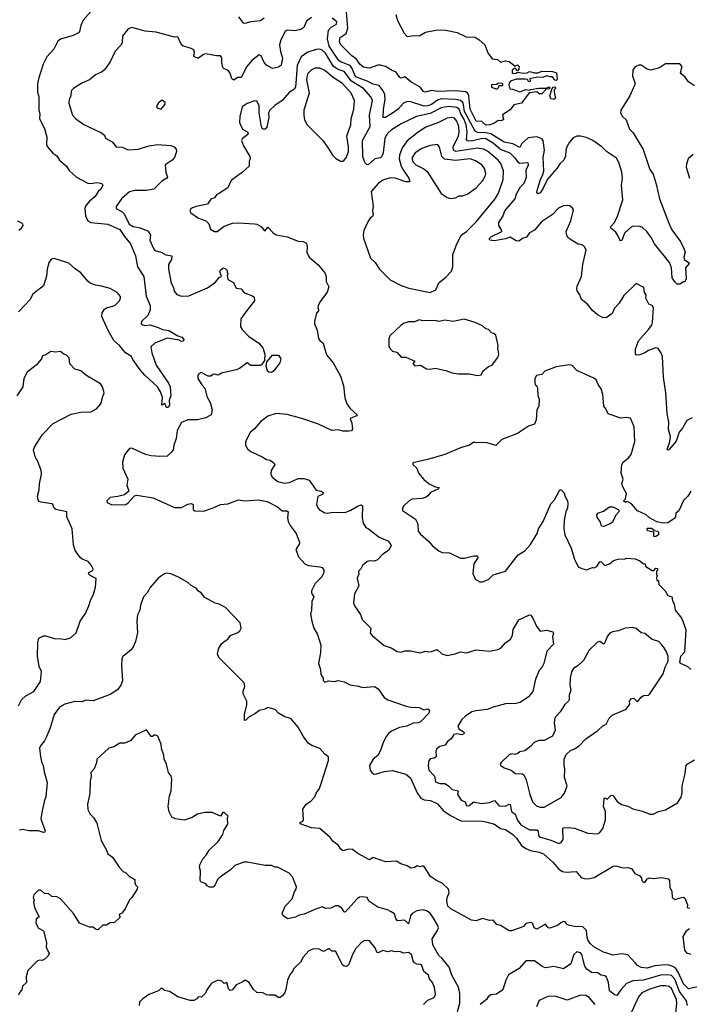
# Model space of a CAD drawing. Extents: x 2056909 to 2160450, y 827444 to 1016825.
# Tile 486 of 501: x 2119429 to 2124952, y 997915 to 1006032. Entities that reach past the tile are written whole.
import ezdxf

# ---------------------------------------------------------------- set-up
doc = ezdxf.new("R2010")
doc.units = 0

msp = doc.modelspace()

# ---------------------------------------------------------------- linework, layer by layer
at = {"layer": '0CON10XD'}
for points in [[(2120015, 1006100), (2119951.7, 1006028.3), (2119934, 1005985), (2119923.8, 1005935), (2119915, 1005924), (2119869.8, 1005900.2), (2119765, 1005870), (2119744.4, 1005855), (2119712, 1005788), (2119654.3, 1005725), (2119622.9, 1005665), (2119584.2, 1005545), (2119577.3, 1005502.7), (2119577.5, 1005435), (2119588.6, 1005395), (2119588, 1005285), (2119595.8, 1005255), (2119592, 1005215), (2119632.9, 1005135), (2119645.8, 1005095), (2119653.9, 1005063.9), (2119649.2, 1005005), (2119655.8, 1004985.8), (2119702.3, 1004932.3), (2119735, 1004910), (2119757.5, 1004875), (2119815, 1004823.3), (2119837.9, 1004787.9), (2119898, 1004735), (2119945, 1004708), (2119992.5, 1004685), (2120015, 1004680.8), (2120065, 1004689.2), (2120095.6, 1004685.6), (2120109.4, 1004679.4), (2120116.1, 1004666.1), (2120100, 1004635), (2120078, 1004615), (2120051.1, 1004575), (2120004, 1004536), (2119971.9, 1004495), (2119966.7, 1004475), (2119971.4, 1004415), (2119992.5, 1004375), (2120015, 1004361.4), (2120156.7, 1004345), (2120255, 1004303.2), (2120293.8, 1004243.8), (2120342.2, 1004185), (2120385.6, 1004085), (2120400, 1003995), (2120454.5, 1003914.5), (2120473, 1003753), (2120505.8, 1003675), (2120505, 1003640), (2120487, 1003593), (2120433.3, 1003545), (2120431.2, 1003525), (2120446.2, 1003516.2), (2120465, 1003512), (2120505, 1003515.7), (2120572.5, 1003495), (2120607.1, 1003477.1), (2120660.5, 1003470.5), (2120735, 1003426.7), (2120766, 1003415), (2120781.9, 1003395), (2120777.2, 1003382.8), (2120765, 1003379.4), (2120745, 1003390.8), (2120645, 1003407.1), (2120544, 1003366), (2120510.8, 1003335), (2120518.1, 1003285), (2120554.5, 1003185), (2120656.9, 1003035), (2120669.2, 1003005), (2120675, 1002930), (2120662.5, 1002895), (2120665.5, 1002855), (2120655, 1002834), (2120641.2, 1002835), (2120627, 1002867), (2120602.5, 1002855), (2120607.6, 1002917.6), (2120590.9, 1002965), (2120565.4, 1003005.4), (2120461.5, 1003101.5), (2120424.4, 1003145), (2120361.7, 1003231.7), (2120352.5, 1003255), (2120303.3, 1003285), (2120253.3, 1003345), (2120205, 1003386.2), (2120160.5, 1003465), (2120107.9, 1003585), (2120110, 1003615), (2120128.8, 1003645), (2120145, 1003655.8), (2120214.1, 1003675.9), (2120252.3, 1003715), (2120261.2, 1003735), (2120260.2, 1003750.2), (2120233.6, 1003783.6), (2120176.6, 1003816.6), (2120105, 1003836.4), (2120055, 1003842.1), (2120010.4, 1003860.4), (2119993.5, 1003873.5), (2119935, 1003946.4), (2119887, 1003977), (2119835, 1004024.5), (2119715, 1004062.9), (2119692.4, 1004057.6), (2119672.9, 1004035), (2119655.7, 1003975), (2119651.2, 1003918.8), (2119625, 1003837.5), (2119575, 1003800)], [(2122530.6, 1006075), (2122545.6, 1006025.6), (2122600.7, 1005920.7), (2122625, 1005894.4), (2122682, 1005902), (2122725, 1005900), (2122775, 1005928.8), (2122875, 1005949.2), (2122944.4, 1005945.6), (2123038, 1005925), (2123111.2, 1005891.2), (2123185, 1005887.8), (2123220, 1005865), (2123266.2, 1005825), (2123289.3, 1005759.3), (2123325, 1005710), (2123370, 1005705), (2123395, 1005682.5), (2123435, 1005693.3), (2123465, 1005687.5), (2123515, 1005650), (2123535, 1005660), (2123550, 1005645), (2123547, 1005623), (2123535, 1005610), (2123518.3, 1005628.3), (2123505, 1005630), (2123490, 1005615), (2123490, 1005595), (2123498.3, 1005588.3), (2123525, 1005592), (2123535, 1005600), (2123585, 1005591.1), (2123615, 1005594.3), (2123635, 1005603.8), (2123675, 1005592.9), (2123705, 1005594), (2123735, 1005608.9), (2123825, 1005605.6), (2123857.5, 1005595), (2123861.2, 1005538.8), (2123855, 1005531.2), (2123844.2, 1005534.2), (2123825, 1005562), (2123805, 1005560), (2123775, 1005568.2), (2123743.4, 1005556.6), (2123705, 1005559.2), (2123643, 1005547), (2123637.5, 1005545), (2123640, 1005525), (2123635, 1005520), (2123625, 1005522.5), (2123618, 1005538), (2123602.2, 1005542.2), (2123525, 1005541.1), (2123477.5, 1005525), (2123468.8, 1005515), (2123462.5, 1005495), (2123471.7, 1005461.7), (2123495, 1005460), (2123555, 1005437.5), (2123605, 1005457.5), (2123635, 1005450), (2123645, 1005457.5), (2123707, 1005467), (2123771.7, 1005468.3), (2123795, 1005477.5), (2123800, 1005475), (2123798.3, 1005461.7), (2123771.7, 1005458.3), (2123735, 1005420), (2123715, 1005420), (2123695, 1005437.5), (2123631.7, 1005428.3), (2123567.5, 1005345), (2123505, 1005330), (2123475, 1005287.5), (2123411.7, 1005248.3), (2123420, 1005205), (2123395, 1005197.5), (2123375, 1005200), (2123345, 1005178.8), (2123307.5, 1005165), (2123275, 1005162.9), (2123241.7, 1005191.7), (2123194.5, 1005195), (2123144.7, 1005295), (2123133.8, 1005403.8), (2123124.4, 1005424.4), (2123108.1, 1005438.1), (2123025, 1005444.3), (2122875, 1005440.2), (2122825, 1005447.3), (2122773.1, 1005433.1), (2122760.5, 1005440.5), (2122733.5, 1005475), (2122655, 1005520.2), (2122605, 1005560.4), (2122575, 1005550.8), (2122565, 1005554), (2122535, 1005598.8), (2122495, 1005616), (2122447.2, 1005647.2), (2122405, 1005657.8), (2122383.2, 1005656.8), (2122315, 1005633.1), (2122265, 1005641.1), (2122235.5, 1005665), (2122206.4, 1005706.4), (2122167.8, 1005735), (2122075, 1005827.5), (2122066.5, 1005855), (2122071.9, 1005885), (2122121.7, 1005918.3), (2122137, 1005963), (2122124.7, 1006095)], [(2121835, 1006049.4), (2121795, 1006019.5), (2121772.1, 1005967.9), (2121749.1, 1005950.9), (2121701.3, 1005938.7), (2121635, 1005945.8), (2121618.8, 1005935), (2121584.2, 1005865.8), (2121571.2, 1005825), (2121579.9, 1005769.9), (2121597.3, 1005715), (2121585, 1005657.5), (2121565, 1005641.2), (2121515, 1005630), (2121465, 1005656), (2121445, 1005680), (2121420.8, 1005735), (2121405, 1005742.5), (2121345, 1005695.6), (2121301.4, 1005645), (2121255, 1005556), (2121225, 1005555.7), (2121195, 1005533.1), (2121178.6, 1005545), (2121165, 1005590), (2121146.8, 1005616.8), (2121115, 1005626), (2121105, 1005638.8), (2121095.5, 1005675), (2121097.6, 1005717.6), (2121085, 1005733.8), (2121052.7, 1005732.7), (2120965, 1005750), (2120945, 1005746), (2120905, 1005715.6), (2120895, 1005715.6), (2120870, 1005725), (2120864.4, 1005735)], [(2121444.4, 1006045), (2121415, 1006021.4), (2121335, 1006013.3), (2121285, 1006001.2), (2121275, 1006003.3), (2121236.2, 1006055)], [(2124995, 1005485.6), (2124945, 1005519.5), (2124918.6, 1005558.6), (2124885.7, 1005585), (2124880.6, 1005595), (2124892, 1005645), (2124875, 1005668.8), (2124755, 1005666.9), (2124705, 1005635.7), (2124635, 1005615.6), (2124605, 1005622.9), (2124555, 1005657.3), (2124535, 1005658.2), (2124505.4, 1005644.6), (2124486.5, 1005615), (2124483.5, 1005565), (2124503.3, 1005515), (2124502.4, 1005497.6), (2124461.9, 1005405), (2124386, 1005285), (2124384.2, 1005265), (2124401.4, 1005235), (2124430.6, 1005205), (2124459.8, 1005129.8), (2124489.8, 1005099.8), (2124570.9, 1004960.9), (2124627.5, 1004797.5), (2124655, 1004757.5), (2124678.1, 1004675), (2124707.1, 1004555), (2124782.2, 1004355), (2124809.1, 1004299.1), (2124876.3, 1004206.3), (2124903.3, 1004155), (2124916.7, 1004115), (2124908, 1004075), (2124910, 1004055), (2124952.5, 1004025), (2124921.2, 1003985), (2124925.7, 1003894.3), (2124915, 1003870), (2124905, 1003870), (2124875, 1003852.5), (2124853, 1003853), (2124835, 1003867.5), (2124811.2, 1003905), (2124805.8, 1003985), (2124789.4, 1004029.4), (2124663.5, 1004185), (2124636.7, 1004236.7), (2124600.8, 1004285), (2124565, 1004317.9), (2124545, 1004326), (2124495, 1004331.1), (2124476.3, 1004323.7), (2124418.1, 1004271.9), (2124395, 1004211.2), (2124385, 1004210), (2124377.7, 1004217.7), (2124361.9, 1004251.9), (2124345, 1004280), (2124304.5, 1004314.5), (2124301.2, 1004325), (2124331.5, 1004358.5), (2124356.9, 1004405), (2124403.9, 1004546.1), (2124393.9, 1004665), (2124400.8, 1004725), (2124394.2, 1004775), (2124371.2, 1004855), (2124351, 1004891), (2124268.7, 1004945), (2124230.6, 1004985), (2124155, 1005037.1), (2124105, 1005060), (2124055, 1005072.5), (2124025, 1005071.1), (2123995, 1005056.9), (2123965, 1005023.6), (2123943.2, 1004985), (2123934.7, 1004955.3), (2123932.2, 1004907.8), (2123916.1, 1004873.9), (2123885, 1004844.5), (2123858.5, 1004805), (2123782.2, 1004717.8), (2123746.7, 1004643.2), (2123721.5, 1004605), (2123705.9, 1004595.9), (2123695.6, 1004605), (2123696.2, 1004623.8), (2123723.8, 1004715), (2123745.2, 1004754.8), (2123752.9, 1004785), (2123746.8, 1004895), (2123758.2, 1004955), (2123746.1, 1005035), (2123735, 1005050.5), (2123695, 1005066.7), (2123622, 1005058), (2123569.6, 1005010.4), (2123555, 1004978), (2123497.8, 1005007.8), (2123425, 1005023.4), (2123315, 1005089.9), (2123275, 1005098.8), (2123205, 1005102), (2123185, 1005111.9), (2123098.2, 1005275), (2123086.5, 1005346.5), (2123065.6, 1005365.6), (2123025, 1005375.2), (2122905, 1005379.6), (2122875, 1005367.4), (2122827, 1005333), (2122795, 1005320.9), (2122765, 1005318.5), (2122655, 1005354.6), (2122625, 1005357.9), (2122595, 1005344.5), (2122552, 1005295), (2122505, 1005261.1), (2122445, 1005224.5), (2122426.7, 1005225), (2122430.2, 1005295), (2122444, 1005375), (2122439.6, 1005415), (2122427.5, 1005445), (2122395, 1005489.2), (2122345, 1005500.3), (2122296.1, 1005526.1), (2122208.2, 1005558.2), (2122192.8, 1005575), (2122170.9, 1005630.9), (2122155, 1005653.9), (2122075.7, 1005685.7), (2122059.1, 1005699.1), (2121982.7, 1005815), (2121967.7, 1005875), (2121975.9, 1005945), (2121998.8, 1005971.2), (2122041.1, 1005995), (2122046.2, 1006015), (2122005.6, 1006045.6)], [(2120864.4, 1005735), (2120871.5, 1005765), (2120865, 1005782.5), (2120845, 1005794.4), (2120775.7, 1005815.7), (2120758.8, 1005835), (2120735, 1005890), (2120705, 1005887.5), (2120555, 1005930), (2120465, 1005936.2), (2120355, 1005966.7), (2120325, 1005957.5), (2120276.7, 1005895), (2120273.8, 1005845), (2120266, 1005825), (2120216.4, 1005773.6), (2120174.5, 1005685), (2120130.2, 1005619.8), (2120105, 1005600), (2120055, 1005577.5), (2120005, 1005536.2), (2119942.3, 1005507.7), (2119874.3, 1005465.7), (2119853.8, 1005445), (2119851.2, 1005405), (2119838, 1005375), (2119836, 1005345), (2119866, 1005245), (2119893.8, 1005215), (2119958.8, 1005168.8), (2120097.5, 1005102.5), (2120129.2, 1005079.2), (2120137.5, 1005055), (2120191.2, 1005025), (2120224.3, 1004984.3), (2120275, 1004980.6), (2120325, 1004959.4), (2120406.3, 1004963.7), (2120497, 1004993), (2120565, 1005002.3), (2120675, 1004994.4), (2120703.8, 1004985), (2120719.2, 1004965), (2120722, 1004945), (2120706, 1004895), (2120686.2, 1004873.8), (2120628, 1004835), (2120634.1, 1004774.1), (2120648, 1004735), (2120643.8, 1004725), (2120600.6, 1004699.4), (2120535, 1004635.6), (2120475, 1004623.1), (2120377.1, 1004622.9), (2120335, 1004612.5), (2120268.6, 1004555), (2120225, 1004492.5), (2120224, 1004475), (2120275, 1004446.9), (2120290.3, 1004430.3), (2120333.1, 1004345), (2120365, 1004328.1), (2120423.3, 1004315), (2120489.1, 1004289.1), (2120507.3, 1004255), (2120501.5, 1004215), (2120532.1, 1004145), (2120545, 1004129.4), (2120595, 1004115.6), (2120634.7, 1004094.7), (2120684.3, 1004084.3), (2120681.1, 1004055), (2120657.5, 1004015), (2120655.6, 1003975), (2120679.5, 1003859.5), (2120698, 1003825), (2120703.8, 1003795), (2120725.9, 1003765.9), (2120765, 1003751.4), (2120825, 1003755.8), (2120979.4, 1003820.6), (2121045, 1003868.1), (2121075, 1003906.2), (2121092.5, 1003915), (2121080, 1003955), (2121085, 1003967.5), (2121106.4, 1003986.4), (2121125, 1003980), (2121140, 1003965), (2121140, 1003945), (2121150, 1003935), (2121140, 1003925), (2121145, 1003890), (2121192.5, 1003865), (2121215, 1003820), (2121255, 1003812.5), (2121280.8, 1003780.8), (2121345, 1003757.5), (2121362, 1003745), (2121366.2, 1003715), (2121295.7, 1003624.3), (2121254, 1003565), (2121251.2, 1003501.2), (2121265, 1003476.7), (2121320.5, 1003420.5), (2121398.8, 1003368.8), (2121435.6, 1003325.6), (2121450, 1003275), (2121448.5, 1003221.5), (2121425, 1003187.1), (2121415, 1003182.5), (2121335, 1003180), (2121305, 1003203.3), (2121243.6, 1003156.4), (2121215.8, 1003144.2), (2121093, 1003117), (2121065, 1003102.5), (2121035, 1003110), (2121022, 1003108), (2121005, 1003093.3), (2120985, 1003092.5), (2120925, 1003122.5), (2120907, 1003113), (2120898.3, 1003101.7), (2120897.5, 1003075), (2120930.7, 1003020.7), (2120957.5, 1002995), (2120973.8, 1002925), (2121001.2, 1002875), (2121016, 1002815), (2121008.8, 1002775), (2120965, 1002750), (2120895, 1002734.4), (2120815, 1002733.3), (2120765, 1002712.5), (2120728, 1002645), (2120721.2, 1002578.8), (2120700.6, 1002525), (2120694.4, 1002485), (2120680, 1002465), (2120645.7, 1002434.3), (2120585, 1002430), (2120515, 1002435.8), (2120467, 1002447), (2120355, 1002498.8), (2120335, 1002496), (2120294, 1002445), (2120276.2, 1002385), (2120280, 1002335), (2120320, 1002245), (2120312.5, 1002195), (2120330, 1002145), (2120292.5, 1002115), (2120239.7, 1002100.3), (2120175, 1002092.3), (2120148.6, 1002065), (2120151.7, 1002051.7), (2120184.1, 1002035.9), (2120285, 1002032), (2120305, 1002036.2), (2120325, 1002050), (2120375, 1002107.5), (2120395, 1002113.3), (2120530.5, 1002090.5), (2120705, 1002010.8), (2120765, 1002011.2), (2120815, 1002036.8), (2120843.8, 1002043.8), (2120860.6, 1002035), (2120860, 1001995), (2120875, 1001984.2), (2120945, 1001981.1), (2121025, 1002008.1), (2121085, 1002035.5), (2121145, 1002040), (2121235, 1002074.5), (2121285, 1002066.4), (2121395, 1002072.5), (2121471.1, 1002061.1), (2121556.2, 1002016.2), (2121595, 1001984.4), (2121632.5, 1001982.5), (2121642.9, 1001975), (2121637.1, 1001925), (2121643.1, 1001895), (2121661.1, 1001861.1), (2121710.8, 1001795), (2121736.2, 1001725), (2121738, 1001715), (2121707.8, 1001665), (2121728.6, 1001605), (2121785, 1001543.1), (2121815, 1001533.3), (2121905, 1001522.9), (2121923.3, 1001515), (2121938.8, 1001495), (2121937.5, 1001475), (2121920.9, 1001439.1), (2121867.3, 1001385), (2121835.6, 1001325), (2121836.7, 1001305), (2121855.6, 1001275), (2121838.1, 1001235), (2121837.3, 1001162.7), (2121828.8, 1001135), (2121840, 1001075), (2121855.8, 1001015), (2121886.9, 1000965), (2121914, 1000875), (2121910.8, 1000815), (2121894.3, 1000725), (2121910, 1000675), (2121913.3, 1000635), (2121932.5, 1000605), (2121932.5, 1000585), (2121945, 1000570), (2121975, 1000582.5), (2122025, 1000577.5), (2122055, 1000583.3), (2122105, 1000573.3), (2122155, 1000550), (2122225, 1000539.2), (2122257, 1000527), (2122356.1, 1000533.9), (2122387.2, 1000517.2), (2122435.5, 1000445.5), (2122465, 1000424), (2122616.1, 1000373.9), (2122655.9, 1000365.9), (2122725, 1000363.3), (2122763, 1000343), (2122795, 1000350), (2122808.8, 1000338.8), (2122803.3, 1000315), (2122735, 1000244), (2122715, 1000234.4), (2122675, 1000232.5), (2122621.9, 1000208.1), (2122563.1, 1000196.9), (2122495, 1000166.4), (2122471.3, 1000148.7), (2122454.4, 1000125), (2122426.4, 1000073.6), (2122408.2, 1000015), (2122385, 999968), (2122344.7, 999935.3), (2122314.2, 999885), (2122320, 999845), (2122333.1, 999825), (2122346.2, 999815), (2122365, 999811.5), (2122435, 999834.6), (2122503.1, 999843.1), (2122615, 999812), (2122653.2, 999783.2), (2122707.8, 999657.8), (2122738.5, 999615), (2122765, 999601.2), (2122816.2, 999595), (2122875, 999569.2), (2122922.2, 999512.2), (2122981.3, 999471.3), (2123067, 999427), (2123245, 999424.4), (2123285, 999417.1), (2123345, 999400), (2123393.8, 999365), (2123435, 999355.5), (2123496.5, 999315), (2123525.6, 999285), (2123568, 999225), (2123605, 999199.2), (2123642.7, 999182.7), (2123715, 999168.7), (2123750, 999155), (2123826.3, 999086.3), (2123875, 999029.5), (2123905, 999011.1), (2123935, 999005.6), (2124019.7, 999009.7), (2124061.3, 998961.3), (2124085, 998951.5), (2124115, 998949.2), (2124168.1, 998961.9), (2124325, 999054.2), (2124345, 999056), (2124405, 999040), (2124445, 999043.8), (2124475, 999033.8), (2124503.2, 998993.2), (2124545, 998973.3), (2124557.5, 998955), (2124560, 998935), (2124575, 998920.8), (2124589.2, 998920.8), (2124605, 998950), (2124625, 998956.7), (2124655, 998951.2), (2124725, 998961.2), (2124778.3, 998948.3), (2124788.8, 998935), (2124790.7, 998880.7), (2124807.5, 998845), (2124810, 998795), (2124835, 998780), (2124877, 998793), (2124905, 998797.5), (2124915, 998790), (2124937.5, 998735), (2124935, 998712.5), (2124955, 998707.5)], [(2124975, 1002748.8), (2124932.1, 1002727.9), (2124895.7, 1002664.3), (2124868.6, 1002631.4), (2124842.2, 1002557.8), (2124785, 1002489.2), (2124775, 1002482.5), (2124769.5, 1002489.5), (2124791.1, 1002555), (2124795.6, 1002595), (2124781.1, 1002655), (2124783.3, 1002715), (2124770, 1002785), (2124758.2, 1002955), (2124740.4, 1003085), (2124730.6, 1003255), (2124718.3, 1003288.3), (2124695, 1003321.2), (2124675, 1003326), (2124614.6, 1003305.4), (2124585, 1003285.8), (2124545, 1003270), (2124516.2, 1003266.2), (2124507.7, 1003277.7), (2124508.6, 1003315), (2124532.5, 1003385), (2124615, 1003477.5), (2124642.1, 1003515), (2124648.2, 1003535), (2124656.3, 1003656.3), (2124646, 1003675), (2124617.1, 1003687.1), (2124594.2, 1003735), (2124597.5, 1003765), (2124581.9, 1003781.9), (2124576, 1003825), (2124515, 1003856.7), (2124412.1, 1003757.9), (2124373.8, 1003695), (2124334, 1003655), (2124315, 1003610), (2124266.4, 1003573.6), (2124235, 1003577.5), (2124195, 1003600), (2124154.5, 1003634.5), (2124109.7, 1003689.7), (2124063.3, 1003725), (2124048.8, 1003765), (2124026.1, 1003796.1), (2124024.2, 1003814.2), (2124026.9, 1003835), (2124062.2, 1003915), (2124074.3, 1004015), (2124100, 1004135), (2124088.9, 1004158.9), (2124075, 1004172.5), (2124035, 1004182.5), (2123993.3, 1004205), (2123952.5, 1004235), (2123942.3, 1004252.3), (2123936.2, 1004285), (2123975.7, 1004375), (2123996.7, 1004465), (2123989.5, 1004479.5), (2123967.3, 1004497.3), (2123941.2, 1004501.2), (2123913, 1004497), (2123872.1, 1004477.9), (2123824.3, 1004425.7), (2123732.2, 1004365), (2123675, 1004296.7), (2123634.6, 1004275), (2123610.4, 1004239.6), (2123575, 1004228.8), (2123545, 1004205.8), (2123525, 1004209.3), (2123475, 1004239.6), (2123435, 1004225.6), (2123345, 1004210), (2123305.7, 1004215), (2123301.9, 1004225), (2123320.6, 1004245), (2123407.1, 1004285), (2123406.6, 1004295), (2123382, 1004335), (2123381.2, 1004358.8), (2123415, 1004410), (2123430.4, 1004455), (2123515.2, 1004554.9), (2123527.7, 1004595), (2123560.9, 1004655), (2123590.9, 1004685), (2123609.4, 1004735), (2123605.7, 1004795), (2123626.9, 1004835), (2123626.2, 1004846.2), (2123615, 1004852.5), (2123555, 1004845.6), (2123545, 1004850.8), (2123518.4, 1004888.4), (2123475, 1004932.5), (2123395, 1004961.2), (2123335.3, 1005015.3), (2123275, 1005050.1), (2123245, 1005052.8), (2123155, 1005030.8), (2123122.3, 1005032.3), (2123114.3, 1005045), (2123119.9, 1005105), (2123110.8, 1005165), (2123093.3, 1005215), (2123068.4, 1005255), (2123053.5, 1005293.5), (2123035, 1005308.5), (2122965, 1005315.8), (2122905, 1005304.4), (2122815, 1005259.3), (2122701.4, 1005235), (2122575.3, 1005174.7), (2122495, 1005124.5), (2122463.1, 1005095), (2122440.9, 1005055), (2122426.2, 1004935), (2122415.6, 1004905), (2122405, 1004894.4), (2122358.8, 1004885), (2122305, 1004838), (2122295, 1004836), (2122275, 1004853.8), (2122258.5, 1004905), (2122256.5, 1005035), (2122319.6, 1005150.4), (2122313.3, 1005245), (2122338.5, 1005365), (2122326.5, 1005395), (2122265.3, 1005465), (2122166, 1005525), (2122105, 1005603.8), (2122055, 1005621.5), (2122018.4, 1005645), (2121952.6, 1005755), (2121925, 1005781.1), (2121905, 1005789.4), (2121875, 1005787.5), (2121805, 1005765.4), (2121751.5, 1005725), (2121719, 1005655), (2121708.1, 1005508.1), (2121705, 1005478.8), (2121695, 1005460), (2121655, 1005433.5), (2121595, 1005366.4), (2121534.2, 1005325.8), (2121491.6, 1005285), (2121481.7, 1005265), (2121483.4, 1005225), (2121467.3, 1005145), (2121455, 1005128.8), (2121435, 1005130), (2121425, 1005147.5), (2121405.3, 1005265), (2121405.3, 1005325), (2121385, 1005359.2), (2121368.3, 1005361.7), (2121305, 1005340), (2121265, 1005313.8), (2121244.3, 1005235), (2121241.2, 1005185), (2121268.3, 1005128.3), (2121305, 1005106.2), (2121313.3, 1005095), (2121310, 1005085), (2121267, 1005053), (2121257.5, 1005035), (2121275, 1004992.5), (2121328.8, 1004905), (2121331.2, 1004885), (2121323, 1004863), (2121322.5, 1004825), (2121267.5, 1004775), (2121174.3, 1004705.7), (2121146, 1004645), (2121078.5, 1004601.5), (2121053.1, 1004586.9), (2121035, 1004563.3), (2121007, 1004553), (2120978.3, 1004511.7), (2120885, 1004492.5), (2120840, 1004475), (2120832.5, 1004455), (2120840.7, 1004440.7), (2120905, 1004396.7), (2120965, 1004373.3), (2120988.3, 1004348.3), (2121003.3, 1004305), (2121035.9, 1004285.9), (2121056.7, 1004285), (2121115, 1004328.8), (2121185.6, 1004354.4), (2121235, 1004358.1), (2121365, 1004349.2), (2121385.6, 1004345.6), (2121425, 1004323.8), (2121445, 1004293.3), (2121455, 1004290), (2121475, 1004322.5), (2121518.8, 1004275), (2121545, 1004258.8), (2121635, 1004241.2), (2121725, 1004206.7), (2121765, 1004203.3), (2121787.5, 1004195), (2121795.8, 1004185.8), (2121799.3, 1004160.7), (2121797.5, 1004115), (2121817.5, 1004075), (2121891.7, 1004011.7), (2121946.2, 1003945), (2121956.2, 1003915), (2121957.5, 1003875), (2121979.3, 1003829.3), (2121966.2, 1003785), (2121909.5, 1003710.5), (2121891.2, 1003675), (2121888.3, 1003658.3), (2121895, 1003640), (2121895, 1003632.5), (2121876.2, 1003613.8), (2121860, 1003545), (2121860, 1003525), (2121882.3, 1003472.3), (2121894.2, 1003404.2), (2121906.1, 1003386.1), (2121932.5, 1003365), (2121960.5, 1003270.5), (2122015, 1003203.3), (2122075, 1003092.5), (2122098.8, 1003015), (2122110, 1002915), (2122126.2, 1002865), (2122155, 1002826.7), (2122214, 1002775), (2122206.2, 1002765), (2122153.8, 1002745), (2122168.6, 1002705), (2122175, 1002657.5), (2122165, 1002643.8), (2122145, 1002638.8), (2122095, 1002640), (2122055, 1002652), (2122004.1, 1002644.1), (2121895, 1002696.7), (2121765, 1002742), (2121635, 1002776), (2121545, 1002786), (2121476.9, 1002763.1), (2121415, 1002718), (2121365, 1002658.8), (2121331.2, 1002628.8), (2121292.5, 1002555), (2121292.5, 1002525), (2121307.5, 1002495), (2121335, 1002473.3), (2121435, 1002426.2), (2121465, 1002406.2), (2121495, 1002400), (2121527.5, 1002375), (2121532.5, 1002365), (2121503.8, 1002315), (2121501.2, 1002285), (2121510.5, 1002260.5), (2121557.5, 1002225), (2121615, 1002212), (2121655, 1002218), (2121725, 1002250), (2121775, 1002248.6), (2121816.7, 1002235), (2121875, 1002153.8), (2121915, 1002145.5), (2121931.2, 1002135), (2121928.8, 1002121.2), (2121887.5, 1002102.5), (2121878, 1002035), (2121885, 1002012.5), (2121900, 1001995), (2121945, 1001968), (2121965, 1001964), (2122015, 1001971.2), (2122115, 1001968.6), (2122161.1, 1001988.9), (2122215, 1002022.9), (2122245, 1002033.3), (2122256, 1002025), (2122254.3, 1001925), (2122261.7, 1001881.7), (2122284, 1001845), (2122306.2, 1001835)], [(2122095, 1004866.7), (2122105, 1004873.3), (2122125, 1004897.5), (2122140, 1004945), (2122141.4, 1004985), (2122128.6, 1005075), (2122160, 1005165), (2122164.5, 1005215), (2122185.5, 1005295), (2122189.6, 1005365), (2122162.7, 1005425), (2122090.4, 1005505), (2122015.2, 1005555.2), (2121945, 1005613.1), (2121905, 1005631.2), (2121865, 1005632.7), (2121835, 1005618.2), (2121802.5, 1005585), (2121793.5, 1005535), (2121816.3, 1005425), (2121773.3, 1005285), (2121771.9, 1005245), (2121779.4, 1005205), (2121801.4, 1005165), (2121932, 1005032), (2121983.9, 1004956.1), (2122009.2, 1004915), (2122035, 1004890), (2122075, 1004866.7), (2122095, 1004866.7)], [(2123365, 1005460), (2123380, 1005475), (2123385, 1005490), (2123415, 1005490), (2123415, 1005500), (2123405, 1005507.5), (2123375, 1005506), (2123361.7, 1005498.3), (2123320, 1005495), (2123320, 1005475), (2123365, 1005460)], [(2123835, 1005373.3), (2123810.7, 1005380.7), (2123802.5, 1005405), (2123820, 1005465), (2123830, 1005475), (2123845, 1005477.5), (2123847.5, 1005465), (2123837.5, 1005452.5), (2123836.7, 1005435), (2123847.5, 1005385), (2123835, 1005373.3)], [(2120595, 1005293.8), (2120630, 1005335), (2120628.3, 1005348.3), (2120605, 1005367.5), (2120575, 1005347.5), (2120560, 1005325), (2120560, 1005305), (2120595, 1005293.8)], [(2122815, 1003783.8), (2122862.5, 1003805), (2122886.1, 1003863.9), (2122945, 1003910), (2122989.8, 1003960.2), (2123001.9, 1003995), (2123002, 1004095), (2123031.9, 1004175), (2123071.5, 1004255), (2123115, 1004286.9), (2123193.5, 1004365), (2123349.5, 1004555), (2123377.9, 1004602.1), (2123416.4, 1004715), (2123419.2, 1004785), (2123396.9, 1004846.9), (2123375.5, 1004875), (2123287.4, 1004947.4), (2123254.3, 1004964.3), (2123205, 1004973.8), (2123026.7, 1004945), (2123005.8, 1004955.8), (2123004.8, 1004985), (2123047.2, 1005075), (2123054.8, 1005105.2), (2123050.3, 1005150.3), (2123035.3, 1005195), (2123015, 1005220), (2122995, 1005226.2), (2122955, 1005220.4), (2122884.8, 1005185.2), (2122779.4, 1005145), (2122715.6, 1005105), (2122625, 1005033.8), (2122583.3, 1004976.8), (2122561.8, 1004915), (2122559.5, 1004885), (2122576.7, 1004825), (2122596.6, 1004785), (2122639.1, 1004725), (2122646, 1004695), (2122615, 1004694.1), (2122525, 1004726.1), (2122485, 1004726.9), (2122425, 1004709.2), (2122388.1, 1004685), (2122328.1, 1004615), (2122344.4, 1004495), (2122338.6, 1004455), (2122344, 1004425), (2122339.2, 1004410.8), (2122320, 1004395), (2122300, 1004365), (2122268.8, 1004295), (2122261.2, 1004255), (2122265, 1004230), (2122324, 1004065), (2122361.1, 1004031.1), (2122395.8, 1003975.8), (2122485, 1003888), (2122575, 1003840.8), (2122638.8, 1003818.8), (2122815, 1003783.8)], [(2122985, 1004558.9), (2123025, 1004564.4), (2123055, 1004581.1), (2123085, 1004578.9), (2123125, 1004595.6), (2123194.8, 1004645.3), (2123247.3, 1004702.7), (2123268.8, 1004741.2), (2123273.3, 1004765), (2123261.6, 1004805), (2123242.5, 1004832.5), (2123189.2, 1004869.2), (2123145.2, 1004885.2), (2123025, 1004872.3), (2122933, 1004883), (2122910.4, 1004905), (2122890.8, 1004985), (2122875, 1005003.3), (2122815, 1004993.6), (2122745, 1004970.6), (2122692.1, 1004935), (2122666.7, 1004895), (2122666.7, 1004875), (2122676.2, 1004855), (2122697.5, 1004835), (2122761.7, 1004801.7), (2122789.5, 1004779.5), (2122905, 1004600), (2122955.5, 1004565.5), (2122985, 1004558.9)], [(2124985, 1004920), (2124942.5, 1004885), (2124930, 1004845), (2124926.7, 1004815), (2124953.8, 1004725)], [(2119423.3, 1004296.7), (2119445, 1004312.5), (2119457.5, 1004335), (2119456.7, 1004345), (2119446.7, 1004355), (2119415, 1004370)], [(2119575, 1003800), (2119535, 1003766.2), (2119515, 1003726.2), (2119418.8, 1003625)], [(2123205, 1003097.5), (2123235, 1003103.3), (2123250, 1003135), (2123295, 1003172.5), (2123326.4, 1003183.6), (2123376.1, 1003253.9), (2123380, 1003275), (2123372, 1003325), (2123376.2, 1003345), (2123355, 1003430), (2123340, 1003445), (2123321.7, 1003451.7), (2123297, 1003477), (2123273, 1003483), (2123247, 1003507), (2123185, 1003536.7), (2123095, 1003562), (2123005, 1003543.3), (2122935, 1003553.8), (2122885, 1003543.8), (2122855, 1003553.3), (2122755, 1003550), (2122725, 1003556.7), (2122685, 1003542), (2122635, 1003541.2), (2122595, 1003528), (2122576.2, 1003515), (2122483.3, 1003425), (2122472.5, 1003405), (2122473, 1003337), (2122486.7, 1003315), (2122505, 1003300), (2122540.7, 1003290.7), (2122575, 1003250), (2122615, 1003248.8), (2122688.3, 1003218.3), (2122672.5, 1003197.5), (2122688.3, 1003178.3), (2122735, 1003183.8), (2122785, 1003154), (2122815, 1003152), (2122855, 1003158.8), (2122945, 1003141.2), (2122995, 1003121.2), (2123047, 1003113), (2123135, 1003112.5), (2123205, 1003097.5)], [(2119420, 1000375), (2119444, 1000425), (2119481.3, 1000458.7), (2119545, 1000492.5), (2119601.9, 1000575), (2119608.8, 1000658.8), (2119590.9, 1000700.9), (2119577.5, 1000785), (2119580, 1000895), (2119587.7, 1000932.3), (2119625, 1000953.8), (2119645, 1000953.3), (2119715, 1000930), (2119775, 1000928.8), (2119805, 1000921.2), (2119847.5, 1000935), (2119895, 1000977.5), (2119927.6, 1001072.4), (2119972, 1001138), (2119999.3, 1001199.3), (2120013.3, 1001245), (2120038.9, 1001295), (2120055.7, 1001355), (2120060.8, 1001425), (2120010.5, 1001450.5), (2119995.6, 1001465), (2120000, 1001475), (2120031.9, 1001495), (2120034.3, 1001505), (2120021.4, 1001531.4), (2119993.8, 1001565), (2119945, 1001585.6), (2119928.7, 1001598.7), (2119886.9, 1001656.9), (2119872.5, 1001702.5), (2119863.2, 1001835), (2119818.6, 1001935), (2119818.8, 1001975), (2119726.7, 1001995), (2119713.3, 1002005), (2119703.8, 1002035), (2119695, 1002042), (2119604.4, 1002054.4), (2119590.6, 1002060.6), (2119581.2, 1002075), (2119576.7, 1002105), (2119591.2, 1002155), (2119592, 1002205), (2119608, 1002285), (2119607.5, 1002315), (2119580, 1002390), (2119557, 1002427), (2119544.4, 1002485), (2119555.4, 1002514.6), (2119618, 1002612), (2119706.6, 1002703.4), (2119855, 1002780.8), (2119935, 1002797.1), (2120015, 1002800), (2120063.8, 1002825), (2120099.2, 1002865), (2120111.2, 1002918.8), (2120126.7, 1002955), (2120113.3, 1003005), (2120095, 1003030), (2119975, 1003102), (2119935, 1003136.7), (2119885, 1003150), (2119844.3, 1003194.3), (2119836.2, 1003245), (2119815, 1003266.7), (2119794.3, 1003274.3), (2119765, 1003296.7), (2119725, 1003292.5), (2119685, 1003296.7), (2119645, 1003270), (2119618.8, 1003261.2), (2119608, 1003235), (2119565, 1003183.3), (2119490.8, 1003125), (2119464.3, 1003075), (2119455.7, 1003005), (2119405, 1002931.2)], [(2121505, 1003124.4), (2121485, 1003125.7), (2121472.1, 1003135), (2121462.4, 1003175), (2121468.1, 1003211.9), (2121514.2, 1003265.8), (2121565, 1003265.8), (2121583.3, 1003235), (2121575.5, 1003204.5), (2121525, 1003137.5), (2121505, 1003124.4)], [(2124964.3, 1002145.7), (2124940, 1002105), (2124905, 1002067.5), (2124865.6, 1001984.4), (2124840, 1001965), (2124838.8, 1001935), (2124830.5, 1001919.5), (2124775.9, 1001884.1), (2124735, 1001882.5), (2124685, 1001893.1), (2124624.5, 1001924.5), (2124595, 1001949.2), (2124525, 1001984.2), (2124475, 1002040), (2124445, 1002057.5), (2124435, 1002060), (2124425, 1002052.5), (2124410, 1002065), (2124427, 1002083), (2124433.9, 1002126.1), (2124405.7, 1002175), (2124395.8, 1002205), (2124406.2, 1002245), (2124391.2, 1002295), (2124396.7, 1002365), (2124407.5, 1002385), (2124449.7, 1002420.3), (2124472.1, 1002447.9), (2124502, 1002555), (2124498, 1002675), (2124466.4, 1002746.4), (2124435, 1002753.8), (2124387, 1002747), (2124282.3, 1002782.3), (2124264.1, 1002824.1), (2124245.9, 1002845.9), (2124240, 1002945), (2124225, 1002990), (2124200, 1003025), (2124183, 1003063), (2124165, 1003077.5), (2124025, 1003140), (2123985, 1003182.5), (2123965, 1003187.5), (2123855, 1003170), (2123760, 1003135), (2123735, 1003106.7), (2123691.7, 1003098.3), (2123678.8, 1003075), (2123677, 1003037), (2123680, 1003025), (2123693.6, 1003013.6), (2123699.3, 1002990.7), (2123703.3, 1002935), (2123712.5, 1002905), (2123710, 1002845), (2123693.9, 1002816.1), (2123687.7, 1002732.3), (2123675, 1002697.5), (2123625, 1002680), (2123535, 1002621.2), (2123405, 1002572.5), (2123357, 1002523), (2123285, 1002543.3), (2123225, 1002547.5), (2123195, 1002542.5), (2123175, 1002550), (2123140, 1002525), (2123065, 1002503.8), (2122935, 1002448.6), (2122805, 1002409.2), (2122670.7, 1002379.3), (2122672.5, 1002365), (2122704, 1002334), (2122718.6, 1002295), (2122762.1, 1002242.1), (2122805.5, 1002205.5), (2122855, 1002181.4), (2122890, 1002175), (2122884.2, 1002165), (2122817.1, 1002135), (2122795, 1002106), (2122775, 1002091.9), (2122746.2, 1002083.8), (2122665, 1002078.1), (2122640.8, 1002065), (2122598, 1002025), (2122586.2, 1002005), (2122586.4, 1001986.4), (2122693.9, 1001913.9), (2122714, 1001875), (2122716.2, 1001815), (2122735, 1001791.2), (2122805, 1001731.2), (2122833.3, 1001695), (2122885, 1001654), (2122915, 1001638.8), (2122975, 1001636.2), (2123065, 1001593.3), (2123098.3, 1001591.7), (2123175, 1001613.3), (2123205, 1001612.5), (2123209.2, 1001595), (2123173.8, 1001545), (2123167, 1001467), (2123185, 1001420), (2123225, 1001397.5), (2123245, 1001397.5), (2123295, 1001417.5), (2123335, 1001456.7), (2123435, 1001486.7), (2123540.3, 1001619.7), (2123595.5, 1001654.5), (2123642, 1001705), (2123698.1, 1001795), (2123708.6, 1001835), (2123745.4, 1001894.6), (2123808.8, 1002041.2), (2123838.8, 1002075), (2123883.9, 1002156.1), (2123895, 1002156.7), (2123923.3, 1002125), (2123923, 1002113), (2123947.5, 1002065), (2123950, 1002045), (2123946.7, 1002005), (2123933.9, 1001976.1), (2123920, 1001905), (2123918, 1001835), (2123926, 1001785), (2123978.8, 1001675), (2124003.8, 1001585), (2124035, 1001522.5), (2124065, 1001506.7), (2124105, 1001497.5), (2124153.6, 1001516.4), (2124167, 1001513), (2124190, 1001525), (2124215, 1001562.5), (2124223.6, 1001566.4), (2124255, 1001533.3), (2124295, 1001547.5), (2124326.4, 1001573.6), (2124363.9, 1001586.1), (2124423, 1001587), (2124435, 1001592.5), (2124505, 1001587.5), (2124545, 1001570), (2124575, 1001547.5), (2124585, 1001550), (2124593.6, 1001523.6), (2124645, 1001490), (2124658.3, 1001491.7), (2124675, 1001510), (2124688.3, 1001508.3), (2124690, 1001495), (2124680, 1001485), (2124680, 1001455), (2124690, 1001445), (2124682.5, 1001435), (2124685, 1001410), (2124698.3, 1001408.3), (2124700, 1001375), (2124753.3, 1001325), (2124776.1, 1001286.1), (2124806.7, 1001275), (2124812, 1001245), (2124825.8, 1001215), (2124834, 1001165), (2124890, 1001095), (2124924, 1001005), (2124911.7, 1000818.3), (2124878.3, 1000781.7), (2124870, 1000735), (2124876.1, 1000726.1), (2124933.6, 1000703.6), (2124963.9, 1000673.9)], [(2124245, 1001853.3), (2124227, 1001857), (2124220.7, 1001890.7), (2124192.3, 1001932.3), (2124190.5, 1001949.5), (2124196.7, 1001965), (2124245, 1001981.2), (2124295, 1002015.8), (2124322.5, 1002015), (2124366.2, 1001995), (2124373.3, 1001985), (2124370, 1001975), (2124348.8, 1001951.2), (2124315, 1001887.5), (2124295, 1001872.5), (2124245, 1001853.3)], [(2122306.2, 1001835), (2122395, 1001767.1), (2122465.8, 1001735.8), (2122485.6, 1001715), (2122492.5, 1001695), (2122470.8, 1001655), (2122425, 1001625.6), (2122380.3, 1001579.7), (2122355, 1001569.4), (2122315, 1001571.5), (2122295, 1001565.5), (2122257.3, 1001532.7), (2122244.1, 1001505.9), (2122224, 1001486), (2122226.2, 1001465), (2122213.1, 1001425), (2122226, 1001365), (2122191.2, 1001298.8), (2122182, 1001225), (2122190.3, 1001200.3), (2122239.5, 1001129.5), (2122255, 1001086.7), (2122325.7, 1001015), (2122321.2, 1000975), (2122335.8, 1000955.8), (2122434.3, 1000874.3), (2122492.5, 1000852.5), (2122542.3, 1000822.3), (2122575, 1000818.8), (2122605, 1000828.8), (2122655, 1000828.8), (2122733.6, 1000813.6), (2122777, 1000827), (2122805, 1000820), (2122825, 1000822.5), (2122865, 1000837.5), (2122875, 1000836.7), (2122910, 1000805), (2122955, 1000792), (2123020, 1000805), (2123065, 1000821.2), (2123115, 1000813.8), (2123195, 1000836.2), (2123305, 1000825.8), (2123375, 1000839.2), (2123400, 1000855), (2123435, 1000896), (2123476.2, 1000925), (2123493.8, 1000955), (2123498, 1001005), (2123545, 1001083.8), (2123635, 1001126.7), (2123645, 1001122.5), (2123664.2, 1001094.2), (2123691.7, 1001031.7), (2123721.7, 1000991.7), (2123775, 1000998.8), (2123825.8, 1000985), (2123831.2, 1000975), (2123824, 1000945), (2123832.5, 1000885), (2123777.1, 1000825), (2123752.9, 1000725), (2123735, 1000691.2), (2123713.2, 1000666.8), (2123683.6, 1000596.4), (2123661.2, 1000495), (2123625, 1000450), (2123557.2, 1000402.8), (2123525, 1000395.6), (2123435, 1000391.1), (2123335, 1000365.6), (2123285, 1000344.5), (2123190, 1000335), (2123158.8, 1000325), (2123105, 1000290), (2123075, 1000262), (2123042.5, 1000207.5), (2123052.2, 1000185), (2123087.1, 1000165), (2123094.4, 1000155), (2123092.9, 1000145), (2123075, 1000135.5), (2123035, 1000145.3), (2123009.3, 1000140.7), (2122986.9, 1000105), (2122957.3, 1000082.7), (2122938.6, 1000051.4), (2122895, 1000039.7), (2122868.6, 1000021.4), (2122860.4, 1000005), (2122864.4, 999955), (2122848.8, 999945), (2122815, 999937.8), (2122804.6, 999925.4), (2122798.6, 999885), (2122803.1, 999845), (2122850.4, 999795), (2122859.6, 999749.6), (2122895, 999736.7), (2122936.7, 999735), (2122965, 999717.5), (2122995, 999684.8), (2123046.4, 999675), (2123040.7, 999645), (2123045, 999636.4), (2123069.2, 999599.2), (2123102.2, 999585), (2123115, 999551.5), (2123135, 999553.5), (2123175.2, 999584.8), (2123235, 999570.9), (2123305, 999578.4), (2123345, 999594.4), (2123385, 999550.5), (2123435, 999547.7), (2123465, 999565.9), (2123473.3, 999563.3), (2123484.6, 999505), (2123515, 999483.6), (2123535, 999431.9), (2123562.5, 999395), (2123633.4, 999353.4), (2123695, 999353.3), (2123705, 999344.3), (2123708, 999308), (2123716.4, 999296.4), (2123808.7, 999268.7), (2123875, 999240), (2123895, 999250), (2123910.5, 999275), (2123909.2, 999365), (2123915, 999369.4), (2123955, 999372.9), (2124005, 999366.4), (2124115, 999325.6), (2124195, 999320.6), (2124215, 999332), (2124239.2, 999365), (2124261.2, 999435), (2124260, 999505), (2124244.5, 999545), (2124250.5, 999609.5), (2124255, 999616.7), (2124275, 999607.5), (2124303.6, 999636.4), (2124315, 999640), (2124326.7, 999635), (2124338, 999615), (2124357.9, 999587.9), (2124393.7, 999563.7), (2124445, 999548.6), (2124485.5, 999525.5), (2124565, 999506.9), (2124625, 999482), (2124655, 999482.5), (2124697.5, 999505), (2124755, 999519.2), (2124854.3, 999575.7), (2124885, 999623.3), (2124894, 999655), (2124893.8, 999715), (2124916.2, 999805), (2124926.2, 999885), (2124933.3, 999895), (2124995, 999930)], [(2124665, 1001770), (2124660, 1001775), (2124658.3, 1001808.3), (2124607, 1001817), (2124605, 1001840), (2124639.3, 1001839.3), (2124665, 1001820), (2124690, 1001815), (2124696.7, 1001805), (2124697.5, 1001785), (2124675, 1001772.5), (2124665, 1001770)], [(2125070.7, 998069.3), (2124945, 998043.3), (2124905, 998082.9), (2124860.8, 998180.8), (2124839.6, 998209.6), (2124817.2, 998227.2), (2124785, 998238.9), (2124755, 998241.5), (2124668.7, 998231.3), (2124605, 998213.8), (2124555, 998218), (2124523.3, 998235), (2124505.8, 998255.8), (2124443.9, 998323.9), (2124395, 998330), (2124325, 998320), (2124245, 998346.2), (2124165, 998388), (2124135, 998415.7), (2124115, 998448.1), (2124108.8, 998465), (2124105.4, 998525), (2124075, 998553.8), (2124005.6, 998555.6), (2123965, 998563.8), (2123944.2, 998574.2), (2123927.5, 998595), (2123915, 998598), (2123891.9, 998588.1), (2123865, 998566.2), (2123803, 998543), (2123787, 998547), (2123765, 998576.7), (2123695, 998533.3), (2123672.5, 998545), (2123660, 998585), (2123645, 998590), (2123605, 998581.2), (2123585, 998556.7), (2123557.5, 998545), (2123485, 998521.2), (2123465, 998521.2), (2123395.9, 998565.9), (2123363.9, 998573.9), (2123335, 998610), (2123305, 998606.7), (2123245, 998623.3), (2123195, 998603.3), (2123155, 998607.5), (2122985, 998701.1), (2122961.4, 998725), (2122952.2, 998765), (2122954.6, 998795), (2122972.7, 998835), (2122965.4, 998865.4), (2122913.3, 998913.3), (2122866.7, 998935), (2122818.3, 998968.3), (2122765, 999052.5), (2122755, 999057.5), (2122735, 999047.5), (2122707, 999057), (2122685, 999043.8), (2122655, 999036.7), (2122625, 999057.5), (2122574.1, 999074.1), (2122536.4, 999096.4), (2122445, 999090), (2122353.6, 999123.6), (2122338.3, 999121.7), (2122315, 999107.5), (2122219.3, 999159.3), (2122175, 999192.5), (2122145, 999194), (2122095, 999180), (2122076.7, 999195), (2122057.5, 999225), (2122015, 999256.2), (2121990.9, 999290.9), (2121905.8, 999365.8), (2121835, 999371.2), (2121743.6, 999403.6), (2121742.5, 999415), (2121763.9, 999426.1), (2121770, 999440), (2121764.2, 999525), (2121790.8, 999565), (2121829.5, 999590.5), (2121863.6, 999626.4), (2121874.6, 999655.4), (2121903.1, 999695), (2121919.1, 999745), (2121976.4, 999925), (2121975.7, 999955), (2121945, 999978.6), (2121905, 1000023.6), (2121838.3, 1000048.3), (2121808.7, 1000068.7), (2121767.5, 1000125), (2121725, 1000199.1), (2121665, 1000271.9), (2121616.2, 1000285), (2121565, 1000314.2), (2121537.5, 1000345), (2121475, 1000363.3), (2121451.7, 1000348.3), (2121405, 1000336.7), (2121375, 1000311.2), (2121323.3, 1000285), (2121295, 1000257.5), (2121283.8, 1000253.8), (2121282.5, 1000305), (2121303.3, 1000385), (2121303.8, 1000415), (2121272, 1000475), (2121272.5, 1000497.5), (2121286.7, 1000535), (2121280, 1000565), (2121072.9, 1000775), (2121060, 1000805), (2121071.7, 1000851.7), (2121093.1, 1000886.9), (2121115, 1000907.1), (2121146, 1000924), (2121168, 1000955), (2121229.3, 1000980.7), (2121246.2, 1000995), (2121256.2, 1001015), (2121248.9, 1001058.9), (2121127.5, 1001185), (2121075, 1001214.3), (2121042.2, 1001222.2), (2120955, 1001270), (2120927, 1001307), (2120905, 1001321.2), (2120885, 1001345.8), (2120845, 1001367.5), (2120815, 1001392.9), (2120735, 1001438.5), (2120675, 1001462.9), (2120645, 1001468.1), (2120623.3, 1001465), (2120575, 1001431.2), (2120505, 1001351.2), (2120481.7, 1001308.3), (2120450, 1001275), (2120425.8, 1001204.2), (2120420, 1001165), (2120400.8, 1001125), (2120396.9, 1001075), (2120402.4, 1000977.6), (2120384.4, 1000905), (2120365, 1000861.2)], [(2123725, 999539.2), (2123755, 999540.6), (2123895, 999621.2), (2123923.8, 999655), (2123943.6, 999716.4), (2123923.9, 999783.9), (2123926.7, 999855), (2123921.2, 999885), (2123921.2, 999935), (2123937.5, 999975), (2123971.7, 1000008.3), (2124005, 1000020), (2124043, 1000047), (2124098.8, 1000105), (2124198.3, 1000171.7), (2124239.7, 1000210.3), (2124266.4, 1000223.6), (2124290.6, 1000275), (2124315, 1000297.5), (2124431.4, 1000348.6), (2124461.7, 1000388.3), (2124460, 1000415), (2124475, 1000437.5), (2124495, 1000440), (2124525, 1000410), (2124555, 1000447.5), (2124575, 1000460), (2124615, 1000463.3), (2124625.8, 1000474.2), (2124735, 1000640), (2124752, 1000695), (2124776.7, 1000745), (2124776.2, 1000785), (2124760.8, 1000825), (2124745.7, 1000855), (2124722.2, 1000882.2), (2124701.2, 1000905), (2124645, 1000922), (2124585, 1000971.2), (2124555, 1000978.8), (2124515, 1001014.2), (2124485, 1001022.5), (2124424.3, 1001015.7), (2124367, 1000993), (2124317.5, 1000985), (2124296.2, 1000975), (2124275, 1000948.1), (2124255, 1000894.2), (2124245, 1000882.9), (2124215, 1000905.7), (2124195, 1000899.2), (2124125, 1000833.8), (2124080.2, 1000749.8), (2124035, 1000707.5), (2123997.3, 1000682.7), (2123981.2, 1000655), (2123970, 1000605), (2123967.3, 1000547.3), (2123974.3, 1000505), (2123961.4, 1000465), (2123961.9, 1000425), (2123956.8, 1000413.2), (2123924.6, 1000385.4), (2123885.7, 1000325), (2123842.1, 1000277.9), (2123837.5, 1000235), (2123846, 1000174), (2123823, 1000127), (2123755, 1000091.2), (2123715, 1000088.8), (2123675, 1000077.5), (2123645, 1000042.5), (2123596.1, 1000003.9), (2123553.8, 999996.2), (2123538.3, 999981.7), (2123513.9, 999973.9), (2123485, 999980), (2123465, 999972.5), (2123400.7, 999909.3), (2123392.5, 999895), (2123397.5, 999885), (2123424.4, 999864.4), (2123483.3, 999845), (2123515, 999819.2), (2123575, 999814.2), (2123587.6, 999807.6), (2123606.9, 999765), (2123637.8, 999645), (2123660, 999585), (2123695, 999548.6), (2123725, 999539.2)], [(2120365, 1000861.2), (2120345, 1000834.2), (2120283.8, 1000785), (2120272, 1000765), (2120268.6, 1000705), (2120277.3, 1000582.7), (2120264.2, 1000545.8), (2120235, 1000508), (2120175, 1000470), (2120035, 1000416.7), (2119975, 1000423.3), (2119945, 1000408.8), (2119885, 1000411.2), (2119801.2, 1000388.8), (2119758.8, 1000365), (2119715, 1000303.3), (2119681.1, 1000195), (2119648.5, 1000115), (2119635, 1000088), (2119600.6, 1000045), (2119593.8, 1000026.2), (2119600.5, 999955), (2119612.5, 999905), (2119623.8, 999885), (2119631.7, 999831.7), (2119656, 999745), (2119645.8, 999625), (2119632.1, 999587.9), (2119612.9, 999497.1), (2119604.4, 999444.4), (2119640, 999345), (2119635.9, 999334.1), (2119625, 999331.2), (2119585, 999346.2), (2119505.9, 999345.9), (2119455, 999356.9), (2119427.9, 999352.1)], [(2123040.4, 997855), (2123060, 997925), (2123059.6, 998005), (2123047.4, 998057.4), (2122994.2, 998155), (2122970.2, 998220.2), (2122915, 998294.2), (2122885, 998317.1), (2122835.9, 998405), (2122830, 998455), (2122875.7, 998525), (2122882.5, 998545), (2122877.5, 998565), (2122843.1, 998625), (2122815, 998665.8), (2122785, 998687.1), (2122755, 998692.9), (2122705, 998685.6), (2122667.2, 998662.8), (2122652.9, 998645), (2122635, 998577.5), (2122605, 998610), (2122545, 998604), (2122531.7, 998621.7), (2122521.9, 998661.9), (2122493.3, 998676.7), (2122463.8, 998695), (2122381.9, 998715), (2122309.6, 998765), (2122295, 998795.6), (2122255, 998801.2), (2122232.6, 998797.4), (2122214, 998786), (2122115, 998674.4), (2122105, 998677.1), (2122085, 998707.8), (2122055, 998725.8), (2122035, 998727.5), (2121995, 998708.5), (2121955, 998704), (2121925, 998718), (2121862.4, 998697.6), (2121775, 998658.1), (2121735, 998650), (2121705, 998632.9), (2121641.2, 998621.2), (2121603.6, 998643.6), (2121593.8, 998665), (2121620, 998725), (2121676.4, 998783.6), (2121696.4, 998843.6), (2121710.8, 998865), (2121712.5, 998885), (2121680, 998965), (2121652.5, 998995), (2121556, 999046), (2121535, 999046.7), (2121505, 999058.8), (2121455, 999060), (2121305, 999088.2), (2121277.6, 999087.6), (2121205, 999060.8), (2121168.8, 999025), (2121073.2, 998956.8), (2121060.8, 998945), (2121040.5, 998899.5), (2121025, 998881.2), (2120995, 998881.2), (2120975, 998892.5), (2120965, 998907.5), (2120923.6, 998923.6), (2120917.5, 998935), (2120920.8, 999015), (2120913.6, 999046.4), (2120916.1, 999063.9), (2120941.2, 999115), (2120968, 999145), (2120992, 999185), (2121065, 999256), (2121104, 999315), (2121112.3, 999347.7), (2121145, 999400), (2121142.5, 999455), (2121147.5, 999465), (2121115, 999497.5), (2121103.6, 999496.4), (2121085, 999467.5), (2121016.1, 999496.1), (2120955, 999496.7), (2120895, 999483.8), (2120852.5, 999455), (2120785, 999434), (2120715, 999443.8), (2120685, 999456.7), (2120662.7, 999502.7), (2120653.8, 999545), (2120664.2, 999635), (2120677.5, 999675), (2120683.8, 999775), (2120678.8, 999795), (2120656.2, 999825), (2120650.7, 999849.3), (2120640, 999895), (2120621.2, 999935), (2120619.3, 999969.3), (2120598.8, 1000025), (2120595, 1000060), (2120567.5, 1000125), (2120545, 1000136.7), (2120525, 1000122.5), (2120515, 1000122.5), (2120475, 1000177.5), (2120382.5, 1000135), (2120343.6, 1000086.4), (2120295, 1000068), (2120255, 1000068), (2120205, 1000038.8), (2120165, 1000027.5), (2120066.7, 999935), (2120062.5, 999905), (2120042.9, 999857.1), (2120016, 999825), (2120020, 999795), (2120010, 999755), (2120006.8, 999653.2), (2119990, 999565), (2119991.2, 999521.2), (2120011.7, 999481.7), (2120038.8, 999455), (2120065, 999407.5), (2120102, 999265), (2120146.2, 999185), (2120156.7, 999155), (2120195, 999127.5), (2120250, 999045), (2120275, 999017.5), (2120285, 999007.5), (2120300, 999005), (2120331.7, 998971.7), (2120380, 998945), (2120378.3, 998918.3), (2120385, 998900), (2120400, 998885), (2120397.5, 998865), (2120353.6, 998796.4), (2120333.9, 998776.1), (2120298.3, 998701.7), (2120273, 998667), (2120250, 998655), (2120251.7, 998641.7), (2120260, 998635), (2120210.7, 998589.3), (2120175, 998586.7), (2120145, 998567.5), (2120115, 998567.5), (2120075, 998530), (2120055, 998533.3), (2120035, 998550), (2120005, 998550), (2119923.6, 998583.6), (2119873.3, 998665), (2119765, 998786), (2119735, 998800), (2119695, 998803.3), (2119670, 998825), (2119635, 998827.5), (2119605, 998856.7), (2119583.9, 998856.1), (2119545, 998817.5), (2119540, 998795), (2119550, 998775), (2119543.8, 998755), (2119553.8, 998705), (2119590, 998635), (2119564.1, 998615.9), (2119563, 998583), (2119585, 998542.5), (2119625, 998520), (2119650, 998425), (2119648.8, 998385), (2119671.2, 998335), (2119664.1, 998315.9), (2119640.7, 998289.3), (2119615, 998277.5), (2119595, 998280), (2119575, 998273.3), (2119497.5, 998195), (2119483, 998143), (2119485.7, 998094.3), (2119453.3, 998065), (2119446.7, 998035), (2119430, 998015), (2119420.7, 997989.3)], [(2124953, 998537), (2124922.5, 998515), (2124897.5, 998475), (2124912.3, 998362.3), (2124928.3, 998338.3), (2124965, 998328.8)], [(2122760.8, 997915), (2122795, 997950), (2122848.7, 997971.3), (2122858.1, 997995), (2122851.8, 998055), (2122834.7, 998094.7), (2122808.2, 998125), (2122800.6, 998155), (2122763.1, 998185), (2122745.5, 998235), (2122733.8, 998243.8), (2122705, 998246.6), (2122685, 998257.5), (2122674.7, 998275), (2122662, 998325), (2122635, 998342), (2122595, 998337.1), (2122565, 998349.2), (2122525, 998346.7), (2122495, 998357.1), (2122465, 998346.9), (2122425, 998359.2), (2122385, 998339.2), (2122374, 998345), (2122361.7, 998381.7), (2122315, 998437.5), (2122275, 998440), (2122255, 998431.2), (2122201.4, 998375), (2122174.3, 998325), (2122141.4, 998238.6), (2122125, 998226), (2122105, 998228.6), (2122091.1, 998241.1), (2122035, 998352), (2122005, 998353.1), (2121985, 998372), (2121975, 998372), (2121935, 998349.2), (2121900.5, 998370.5), (2121853.6, 998373.6), (2121815, 998356), (2121768, 998305), (2121745, 998264), (2121689.7, 998210.3), (2121678.8, 998185), (2121660, 998165), (2121639.4, 998115), (2121625, 998037.5), (2121615, 998013.3), (2121596, 997985), (2121575, 997971.2), (2121565, 997970), (2121535, 997990), (2121485, 997990), (2121465, 997994), (2121435, 998011.2), (2121383.9, 998013.9), (2121357.7, 998037.7), (2121322.5, 998095), (2121295, 998112.5), (2121285, 998112.5), (2121265, 998097.5), (2121215, 998076.7), (2121184.2, 998035.8), (2121165, 998028.8), (2121152.3, 998042.3), (2121137.5, 998095), (2121115, 998087.5), (2121096.2, 998106.2), (2121067, 998113), (2121016.4, 998093.6), (2121005, 998082.5), (2120972.5, 998035), (2120962.3, 998007.7), (2120930, 997975), (2120905, 997976.7), (2120890, 997960), (2120865, 997947.5), (2120835, 997947.5), (2120735, 997976.7), (2120665, 998020), (2120625, 998030), (2120605, 998046.7), (2120595, 998047.5), (2120575, 998027.5), (2120493.3, 997995), (2120445, 997961.2), (2120416.2, 997935), (2120414.3, 997905)], [(2124938, 997905), (2124928, 997945), (2124871.5, 998021.5), (2124832.4, 998122.4), (2124805, 998151.7), (2124775, 998158.7), (2124715, 998155.9), (2124575, 998114.4), (2124485, 998109.7), (2124434.4, 998085.6), (2124385.9, 998034.1), (2124355, 997988), (2124335, 997992.2), (2124293.5, 998025), (2124285.9, 998095), (2124269.2, 998139.2), (2124255, 998150.9), (2124225, 998155.2), (2124193.7, 998173.7), (2124145, 998178.8), (2124106.7, 998205), (2124090.9, 998230.9), (2124065, 998326.2), (2124055, 998339.2), (2124025, 998348.6), (2123999.4, 998325), (2123975, 998250), (2123915, 998208.1), (2123835, 998225.6), (2123765, 998216.5), (2123737.2, 998227.2), (2123675, 998274.2), (2123603.3, 998275), (2123548.3, 998211.7), (2123461.9, 998158.1), (2123438, 998115), (2123413.3, 998035), (2123361.7, 997998.3), (2123315, 997994.2), (2123292.4, 997977.6), (2123280, 997955), (2123228, 997915)], [(2124838.3, 997818.2), (2124850.3, 997925), (2124845.2, 997955), (2124806, 998045), (2124785, 998061.3), (2124755, 998068.2), (2124715, 998066.5), (2124625, 998040), (2124561.5, 998008.5), (2124533.1, 997976.9), (2124465, 997826.5)], [(2124175, 997914.4), (2124125, 997972), (2124098.3, 997988.3), (2124055, 997990), (2123945, 997948.9), (2123845, 997981.1), (2123785, 997979.4), (2123715, 997946), (2123690.6, 997895)]]:
    msp.add_lwpolyline(points, dxfattribs=at)

doc.saveas('drawing.dxf')
